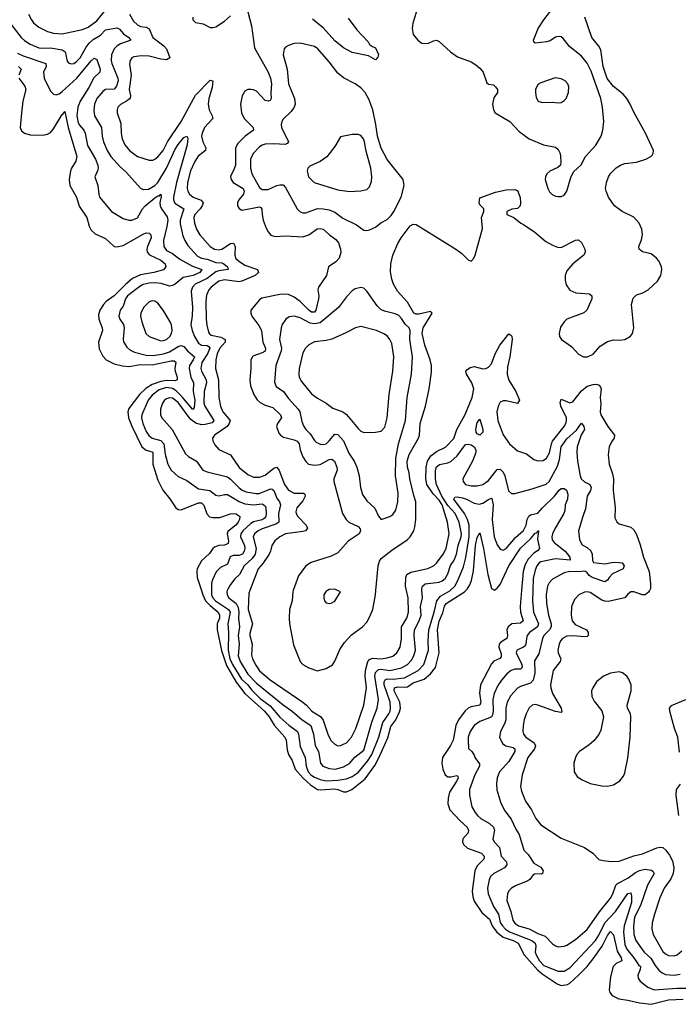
# Model space of a CAD drawing. Header units: inches. Extents: x 1649636 to 1815363, y 506543 to 641975.
# Tile 293 of 656: x 1660878 to 1665418, y 627150 to 633932. Entities that reach past the tile are written whole.
import ezdxf

# ---------------------------------------------------------------- set-up
doc = ezdxf.new("R2010")
doc.units = ezdxf.units.IN
doc.header["$MEASUREMENT"] = 0
doc.layers.add('B6662', color=7, linetype='Continuous')
doc.layers.add('B6663', color=7, linetype='Continuous')

msp = doc.modelspace()

# ---------------------------------------------------------------- linework, layer by layer
at = {"layer": 'B6662', "color": 5}
for points, elevation in [([(1662130.3, 630000), (1662139.7, 629970), (1662159.3, 629930), (1662190, 629896.1), (1662245.6, 629850), (1662255.7, 629830), (1662253.9, 629810), (1662239.9, 629770), (1662237.9, 629730), (1662267.7, 629587.7), (1662304, 629484), (1662369, 629369), (1662429.8, 629289.8), (1662566.3, 629170), (1662596.9, 629130), (1662631.4, 629071.4), (1662705.4, 628990), (1662715.2, 628970), (1662722, 628902), (1662731, 628870), (1662755.4, 628830), (1662777.6, 628770), (1662828.7, 628708.7), (1662881.7, 628661.7), (1662930, 628629.5), (1662950, 628626.2), (1663050, 628633.9), (1663070, 628630.5), (1663110, 628612.6), (1663130, 628613.2), (1663167.1, 628630), (1663258.1, 628701.9), (1663324.7, 628795.3), (1663353.5, 628846.5), (1663414.2, 628985.8), (1663435.7, 629064.3), (1663471.2, 629110), (1663496.7, 629163.3), (1663501.8, 629190), (1663497.7, 629230), (1663458.4, 629310), (1663460.8, 629330), (1663483.4, 629336.6), (1663530, 629333.3), (1663550, 629337), (1663590, 629363.2), (1663665, 629390), (1663710, 629426.3), (1663744.2, 629470), (1663769.9, 629570), (1663758.2, 629730), (1663770, 629787.8), (1663794.3, 629845.7), (1663806.9, 629893.1), (1663816.7, 629910), (1663944, 629990), (1663953.5, 630000)], 520), ([(1662200.3, 630000), (1662200.6, 629970), (1662208.6, 629950), (1662226.5, 629930), (1662316.6, 629870), (1662327.8, 629850), (1662312.1, 629770), (1662316.7, 629710), (1662314.5, 629590), (1662325.9, 629530), (1662344.2, 629490), (1662407.3, 629390), (1662449.7, 629350), (1662476.5, 629316.5), (1662536.4, 629256.4), (1662605.1, 629205.1), (1662670, 629127.6), (1662732.8, 629072.8), (1662792.3, 629030), (1662800.5, 629010), (1662810, 628924.9), (1662846.4, 628850), (1662851.5, 628790), (1662867, 628750), (1662884.4, 628730), (1662910, 628713.2), (1662950, 628697.9), (1662990, 628689.4), (1663070, 628694.4), (1663130, 628703.8), (1663170, 628718.5), (1663210, 628747.1), (1663276.3, 628823.7), (1663305.2, 628870), (1663354.4, 628990), (1663380.6, 629090), (1663422.4, 629150), (1663430.3, 629170), (1663434.2, 629190), (1663431.3, 629230), (1663390.8, 629350), (1663389, 629371), (1663395.9, 629384.1), (1663410, 629391.2), (1663450, 629390.3), (1663530, 629399.3), (1663623.4, 629450), (1663663.4, 629490), (1663694.8, 629590), (1663692.6, 629650), (1663697.5, 629730), (1663735.5, 629850), (1663754.1, 629930), (1663778.6, 629961.4), (1663842.1, 629997.9), (1663844.2, 630000)], 540), ([(1662308.5, 630000), (1662305.5, 629990), (1662306.8, 629970), (1662318.7, 629950), (1662370.8, 629910.8), (1662384.1, 629884.1), (1662388.5, 629850), (1662386.1, 629806.1), (1662393.3, 629750), (1662384.5, 629690), (1662391.3, 629630), (1662383.4, 629550), (1662397.7, 629510), (1662450, 629424.8), (1662510, 629361.1), (1662693.4, 629213.4), (1662756.1, 629170), (1662825.9, 629110), (1662884.2, 629070), (1662903.2, 629010), (1662913.4, 628933.4), (1662936.6, 628890), (1662951.2, 628811.2), (1662966.4, 628790), (1663010, 628773.2), (1663054, 628770), (1663110, 628785.2), (1663150, 628809.5), (1663188.9, 628851.1), (1663250, 628900.2), (1663306, 629094), (1663341.3, 629190), (1663349.9, 629250), (1663326.4, 629410), (1663330, 629436.3), (1663350, 629455.1), (1663370, 629458.1), (1663430, 629449.4), (1663510, 629467.6), (1663550, 629490.1), (1663579.1, 629520.9), (1663594.8, 629550), (1663607, 629590), (1663597.7, 629690), (1663599.7, 629730), (1663630.3, 629790), (1663644.5, 629830), (1663641.1, 629890), (1663654.6, 629950), (1663650.7, 630000)], 560), ([(1662464.9, 630000), (1662458.1, 629981.9), (1662452.7, 629870), (1662482.2, 629770), (1662464.2, 629704.2), (1662463.9, 629690), (1662480.6, 629630), (1662476.7, 629556.7), (1662483.3, 629530), (1662505.7, 629485.7), (1662530, 629446.6), (1662603.8, 629383.8), (1662830.2, 629230), (1662855.5, 629210), (1662892.2, 629170), (1662951.4, 629131.4), (1662970, 629107.2), (1663003.6, 629003.6), (1663025.7, 628965.7), (1663050, 628940.7), (1663070, 628931.1), (1663090, 628931.6), (1663130.7, 628950), (1663164.1, 628990), (1663195.9, 629050), (1663250.3, 629209.7), (1663268.6, 629330), (1663259.8, 629410), (1663261.5, 629450), (1663278.5, 629510), (1663290, 629524.7), (1663310, 629533.6), (1663370, 629530.1), (1663410, 629535.5), (1663450, 629547.7), (1663478.2, 629570), (1663500.2, 629610), (1663510.4, 629669.6), (1663510.4, 629750), (1663546.7, 629810), (1663557.2, 629850), (1663554.6, 629950), (1663544.3, 630000)], 580), ([(1662763.7, 630000), (1662760.2, 629990), (1662755, 629930), (1662738, 629870), (1662734.7, 629810), (1662737.5, 629770), (1662765.4, 629625.4), (1662811.8, 629511.8), (1662830.4, 629490), (1662870, 629467.2), (1662930, 629447.6), (1662990, 629463.6), (1663032.8, 629487.2), (1663050, 629514), (1663085.5, 629594.5), (1663117.3, 629642.7), (1663165, 629695), (1663239.8, 629750), (1663270, 629782), (1663290, 629815.3), (1663311.4, 629870), (1663329.9, 629970), (1663332.8, 630000)], 620), ([(1662999.6, 630000), (1662990, 629994.5), (1662974, 629970), (1662973.4, 629950), (1662978.8, 629930), (1662990, 629916), (1663010, 629910.8), (1663030, 629914.8), (1663050, 629927.3), (1663088, 629990), (1663067.8, 630000)], 640), ([(1664336.5, 630000), (1664326.9, 629890), (1664330.5, 629850), (1664348.6, 629790), (1664330, 629774.5), (1664270, 629769.4), (1664244.9, 629750), (1664234.7, 629730), (1664240.7, 629690), (1664236.1, 629670), (1664195.3, 629644.7), (1664182.2, 629630), (1664180.1, 629610), (1664195.8, 629564.2), (1664196.8, 629543.2), (1664187.9, 629532.1), (1664146.3, 629513.7), (1664130, 629495.8), (1664054.3, 629350), (1664048, 629292), (1664057.1, 629230), (1664050.1, 629210), (1663990, 629198.1), (1663970, 629188.7), (1663949.5, 629170.5), (1663901.9, 629110), (1663885.1, 629070), (1663864.7, 628970), (1663846.8, 628933.2), (1663792.7, 628850), (1663786.9, 628810), (1663793.7, 628770), (1663810.3, 628730), (1663830, 628717.4), (1663850, 628716.6), (1663890, 628725.3), (1663898.4, 628718.4), (1663900.2, 628710), (1663890.7, 628690), (1663840.7, 628610), (1663831.2, 628570), (1663828, 628530), (1663842.3, 628490), (1663913.5, 628413.5), (1663961.7, 628370), (1663972, 628350), (1663969, 628330), (1663932.8, 628290), (1663930.2, 628270), (1663937.8, 628250), (1663965.5, 628225.5), (1664061.5, 628190), (1664080.2, 628170), (1664077.6, 628150), (1664030, 628103.2), (1664015.4, 628070), (1663995.6, 627930), (1664000.2, 627890), (1664010, 627860.6), (1664062.8, 627782.8), (1664116.7, 627736.7), (1664134.9, 627690), (1664167.2, 627647.2), (1664210, 627612.4), (1664278.9, 627590), (1664313.4, 627570), (1664356.2, 627490), (1664447.5, 627387.5), (1664478.8, 627358.8), (1664581.5, 627290), (1664610, 627280.2), (1664653.2, 627286.8), (1664670, 627295), (1664730, 627350.1), (1664788.9, 627410), (1664830, 627462), (1664893.3, 627550), (1664930, 627623.8), (1664950, 627651), (1664970, 627628.5), (1664995.1, 627515.1), (1665024.2, 627470), (1665027.5, 627450), (1664990, 627430.4), (1664968.2, 627410), (1664950, 627339.5), (1664941.9, 627250), (1664946.7, 627230), (1664960.9, 627210), (1665006.5, 627186.5), (1665070, 627179.3), (1665150, 627160), (1665230, 627149.8), (1665350, 627179.8), (1665450, 627185.7)], 520), ([(1664414.9, 630000), (1664413.3, 629930), (1664420.3, 629850), (1664452.8, 629770), (1664446, 629750), (1664392.6, 629710), (1664376.3, 629690), (1664370.1, 629670), (1664367.6, 629630), (1664360.9, 629619.1), (1664350.1, 629609.9), (1664304.1, 629590), (1664298.9, 629570), (1664339.2, 629490), (1664342.3, 629470), (1664330, 629457.3), (1664290, 629457.6), (1664265.5, 629450), (1664234.6, 629425.4), (1664198.3, 629381.7), (1664174, 629346), (1664147.2, 629290), (1664139.9, 629250), (1664141.2, 629170), (1664137, 629143), (1664129.3, 629130.7), (1664117.1, 629122.9), (1664050, 629097.7), (1664010, 629069.8), (1663982, 629030), (1663970.1, 628990), (1663968.9, 628968.9), (1663971.7, 628911.7), (1663994.4, 628890), (1664010, 628866.8), (1664014.7, 628850), (1664046.3, 628806.3), (1664047, 628790), (1664015.4, 628730), (1663979.2, 628630), (1663977.3, 628590), (1663994.5, 628510), (1664016.3, 628470), (1664033.7, 628450), (1664056.9, 628430), (1664115.5, 628395.5), (1664142.8, 628370), (1664150.7, 628350), (1664140.1, 628290), (1664148, 628270), (1664183.9, 628230), (1664197, 628170), (1664233.2, 628130), (1664236.3, 628110), (1664219.1, 628090), (1664146.5, 628050), (1664123.5, 628030), (1664112.8, 628007.2), (1664101.2, 627950), (1664107, 627910), (1664143.1, 627823.1), (1664177.1, 627770), (1664190, 627712.2), (1664204.8, 627690), (1664227.3, 627667.3), (1664255.1, 627650), (1664406.8, 627590), (1664430, 627571.8), (1664435.2, 627550), (1664431.7, 627510), (1664437.3, 627490), (1664461.3, 627450), (1664490, 627418), (1664590, 627377.3), (1664630, 627378.9), (1664670, 627400.4), (1664847, 627590), (1664870, 627625.9), (1664911.8, 627710), (1664984.7, 627790), (1665070, 627912.9), (1665090, 627917.4), (1665095.7, 627895.7), (1665094.1, 627850), (1665044.1, 627690), (1665040.2, 627650), (1665043.5, 627603.5), (1665050, 627561.1), (1665062.3, 627530), (1665111.6, 627470), (1665142.2, 627422.2), (1665155.8, 627410), (1665155.3, 627390), (1665137.8, 627350), (1665141.2, 627330), (1665154.5, 627310), (1665207.7, 627267.7), (1665250, 627249.5), (1665410, 627259.9), (1665510, 627260.1)], 540), ([(1664510.8, 630000), (1664506.7, 629973.3), (1664508.7, 629910), (1664522.7, 629830), (1664541.8, 629770), (1664540.9, 629750), (1664530.3, 629729.7), (1664491.3, 629690), (1664482, 629670), (1664456.5, 629563.5), (1664425.4, 629514.6), (1664428.3, 629430), (1664417, 629383), (1664398.2, 629361.8), (1664330, 629338.7), (1664310, 629326.3), (1664264.1, 629275.9), (1664237.3, 629230), (1664228.1, 629190), (1664229.2, 629110), (1664219, 629081), (1664191.1, 629030), (1664184.7, 628990), (1664205.1, 628945.1), (1664229.6, 628929.6), (1664279, 628919), (1664290.9, 628910), (1664290.1, 628890.1), (1664250, 628821.5), (1664186.1, 628750), (1664170.1, 628710), (1664163.9, 628670), (1664167.7, 628627.7), (1664194.1, 628534.1), (1664221.6, 628481.6), (1664266, 628426), (1664296.9, 628356.9), (1664319.5, 628319.5), (1664351.7, 628211.7), (1664381.6, 628181.6), (1664422, 628122), (1664470, 628094.4), (1664484.9, 628070), (1664480.7, 628050), (1664474.3, 628045.7), (1664430, 628049.3), (1664418, 628042), (1664394, 628010), (1664380, 628000), (1664294.5, 627965.5), (1664267.4, 627950), (1664249.5, 627930.5), (1664240.2, 627910), (1664234.6, 627865.4), (1664262.2, 627790), (1664276.1, 627730), (1664290, 627709.5), (1664316.5, 627690), (1664390, 627669.6), (1664450, 627637.8), (1664499.9, 627619.9), (1664550, 627566.5), (1664570, 627552.4), (1664590, 627546.5), (1664630, 627549.3), (1664650, 627557.2), (1664710, 627597.1), (1664790, 627665.2), (1664874.2, 627785.8), (1664950, 627881.2), (1664966.5, 627910), (1664987.5, 627970), (1664998.3, 627981.7), (1665070, 628017.8), (1665122, 628058), (1665150, 628072.5), (1665190, 628079.6), (1665232.7, 628072.7), (1665244.2, 628064.2), (1665250.2, 628050), (1665206, 627970), (1665156.9, 627830), (1665115.4, 627750), (1665107.8, 627687.8), (1665110.1, 627630), (1665125.7, 627590), (1665151.3, 627550), (1665183.3, 627510), (1665227.2, 627467.2), (1665257.3, 627417.3), (1665284, 627384), (1665306.3, 627366.3), (1665330, 627356.2), (1665390, 627350.1), (1665430, 627357.1)], 560), ([(1665218.4, 630000), (1665212.2, 629987.8), (1665190, 629970.8), (1665170, 629969.8), (1665110, 629991.5), (1665090.2, 629989.8), (1665070, 629974.3), (1665050, 629949.8), (1664934.8, 629925.2), (1664910, 629926.4), (1664890, 629933.1), (1664810, 629986), (1664790, 629991.6), (1664770, 629988.7), (1664732, 629970), (1664702.3, 629937.7), (1664682, 629890), (1664679.4, 629830), (1664685.9, 629790), (1664706.7, 629766.7), (1664784.5, 629730), (1664795.7, 629710), (1664796, 629690), (1664790, 629682.8), (1664770, 629679.9), (1664690, 629687.1), (1664650, 629685.4), (1664618.6, 629670), (1664606.2, 629653.8), (1664596.5, 629630), (1664587.9, 629590), (1664589.6, 629570), (1664608.4, 629530), (1664603.6, 629510), (1664554.1, 629450), (1664537.1, 629350), (1664538.3, 629330), (1664550.1, 629290), (1664609, 629190), (1664614.6, 629165.4), (1664610, 629159.8), (1664570, 629165.8), (1664450, 629210.8), (1664430, 629213.9), (1664410, 629209.3), (1664390, 629191.8), (1664369.1, 629150.9), (1664354.5, 629110), (1664347.2, 629070), (1664345.9, 629030), (1664350.8, 629010.8), (1664367.3, 628990), (1664423.9, 628950), (1664433.5, 628930), (1664426, 628910), (1664380.8, 628850), (1664340.6, 628730), (1664329.3, 628649.3), (1664336.8, 628616.8), (1664363.6, 628550), (1664404.5, 628490), (1664435.2, 628430), (1664470, 628384.9), (1664610, 628293.7), (1664770, 628230.4), (1664828, 628190), (1664870, 628148), (1664899.2, 628139.2), (1664953.6, 628133.6), (1665010, 628136.6), (1665110, 628172.1), (1665170, 628186.9), (1665270, 628227.3), (1665290, 628231.6), (1665310, 628228.9), (1665332.4, 628212.4), (1665357.5, 628177.5), (1665376.9, 628136.9), (1665385.7, 628090), (1665383, 628050), (1665365.4, 628014.6), (1665320.9, 627950), (1665290, 627884.2), (1665252.3, 627770), (1665237.8, 627710), (1665235.2, 627670), (1665245, 627630), (1665310, 627514.3), (1665330, 627496.5), (1665350, 627486.4), (1665390, 627483.6), (1665410, 627490.4), (1665441.6, 627518.4)], 580), ([(1665426.3, 628886.3), (1665413.3, 628990), (1665390.5, 629050), (1665359, 629170), (1665357.5, 629190), (1665371, 629209), (1665469.9, 629250.1)], 580), ([(1665421.2, 628450), (1665402.7, 628590), (1665406.1, 628630), (1665432.8, 628667.2)], 580)]:
    msp.add_lwpolyline(points, dxfattribs=dict(at, elevation=elevation))
at = {"layer": 'B6662', "color": 5, "elevation": 620}
msp.add_lwpolyline([(1665010, 629440.9), (1664950, 629430.6), (1664902.3, 629410), (1664853, 629370), (1664827.3, 629330), (1664820.2, 629310), (1664821.2, 629270), (1664837.7, 629237.7), (1664890.1, 629170.1), (1664902.7, 629130), (1664882.7, 629037.3), (1664870.8, 629009.2), (1664834.7, 628965.3), (1664803.4, 628936.6), (1664737, 628890), (1664718.9, 628870), (1664707.8, 628850), (1664698.3, 628810), (1664700.3, 628750), (1664719.9, 628719.9), (1664750, 628698), (1664810, 628670.3), (1664890, 628655.3), (1664930, 628652.8), (1664970, 628662), (1665014.3, 628690), (1665038.8, 628721.2), (1665050, 628744), (1665070, 628844.7), (1665086.8, 628990), (1665089.8, 629130), (1665087.4, 629150), (1665066.6, 629190), (1665064.5, 629210), (1665092.3, 629310), (1665091.9, 629350), (1665076.3, 629390), (1665061.6, 629410), (1665033.8, 629433.8)], close=True, dxfattribs=at)
at = {"layer": 'B6663', "color": 5}
for points, elevation in [([(1660939.2, 633970), (1660958.8, 633930), (1660973.4, 633910), (1661010, 633879.3), (1661070, 633849.5), (1661110, 633839.2), (1661170, 633833.8), (1661310, 633864.6), (1661350, 633879.2), (1661410, 633923.1), (1661470, 633996.3)], 580), ([(1662439.7, 634030), (1662476.2, 633890), (1662497.3, 633737.3), (1662590.4, 633570.4), (1662607, 633530), (1662613.5, 633490), (1662609, 633429), (1662612.3, 633390), (1662603.8, 633376.2), (1662592.7, 633370), (1662570, 633375), (1662510, 633438.4), (1662490, 633448.2), (1662470, 633451.3), (1662450, 633449.8), (1662430, 633438.5), (1662412.2, 633407.8), (1662400.5, 633350), (1662407.2, 633290), (1662425.5, 633250), (1662486, 633190), (1662488.6, 633170), (1662430.9, 633130), (1662380.7, 633079.3), (1662366.4, 633050), (1662364.7, 632930), (1662356.7, 632903.3), (1662331.7, 632851.7), (1662334.4, 632830), (1662348.1, 632810), (1662417.6, 632770), (1662425.1, 632750), (1662419.8, 632730), (1662388.6, 632690), (1662379.2, 632670), (1662379.6, 632650), (1662390.2, 632630.2), (1662410, 632620.3), (1662530, 632642.8), (1662539.2, 632639.2), (1662546.6, 632626.6), (1662548.4, 632590), (1662556.9, 632550), (1662576.1, 632496.1), (1662590.2, 632470), (1662610, 632448.2), (1662622.1, 632442.1), (1662638.3, 632438.3), (1662710, 632442.8), (1662830, 632436.2), (1662870, 632449.2), (1662928.8, 632491.2), (1662950, 632494.6), (1662970, 632488.6), (1663012.3, 632450), (1663057.6, 632417.6), (1663074.5, 632394.5), (1663090.1, 632350), (1663091.7, 632328.3), (1663079.4, 632290), (1663055.9, 632264.1), (1663006.7, 632230), (1662992, 632170), (1662937.1, 632090), (1662933.9, 632070), (1662938.9, 632030), (1662936.3, 632010), (1662918.2, 631930), (1662910, 631916.8), (1662890, 631918), (1662870, 631931.4), (1662810, 631990.4), (1662770, 632019.9), (1662730, 632038.5), (1662710, 632042.2), (1662670, 632039.9), (1662547.5, 632012.5), (1662530, 632001.6), (1662470.2, 631930), (1662470.2, 631910), (1662479, 631890), (1662526.3, 631826.3), (1662545.6, 631790), (1662554.5, 631710), (1662573.2, 631670), (1662570, 631649.1), (1662550, 631636), (1662485.9, 631614.1), (1662471.4, 631590), (1662472, 631530), (1662463, 631450), (1662468.7, 631410), (1662491.8, 631350), (1662514.3, 631314.3), (1662534.9, 631294.9), (1662570, 631276.8), (1662621.5, 631261.5), (1662675.5, 631210), (1662682.2, 631190), (1662654.4, 631150), (1662646.9, 631130), (1662664.8, 631084.8), (1662674.6, 631070), (1662696.1, 631056.1), (1662770, 631038.9), (1662790, 631027.6), (1662803.1, 631010), (1662810.1, 630970), (1662830, 630919.6), (1662850, 630888.1), (1662869.1, 630870), (1662910, 630862.5), (1662948.9, 630868.9), (1663010, 630903.4), (1663030, 630904.1), (1663048.4, 630890), (1663064.5, 630850), (1663066.3, 630830), (1663042.1, 630770), (1663043.3, 630750), (1663103.5, 630530), (1663127.1, 630490), (1663147.6, 630470), (1663210, 630440.4), (1663225.5, 630425.5), (1663228, 630410), (1663217.1, 630390), (1663141.1, 630338.9), (1663070, 630259.4), (1663024.3, 630235.7), (1662887.5, 630192.5), (1662850.3, 630170), (1662799.2, 630100.8), (1662763.7, 630000)], 620), ([(1663621.4, 634018.6), (1663588.2, 633908.2), (1663583.8, 633870), (1663590.7, 633830), (1663621, 633790), (1663650, 633770.8), (1663690, 633766.8), (1663730, 633786), (1663750.7, 633790.7), (1663770, 633781), (1663847.7, 633710), (1663895.1, 633675.1), (1663990, 633641.3), (1664021.8, 633621.8), (1664050, 633598), (1664072.7, 633570), (1664097.3, 633497.3), (1664110, 633486.8), (1664142.8, 633482.8), (1664158, 633470), (1664171, 633450), (1664170.7, 633430), (1664145.5, 633394.5), (1664136.4, 633350), (1664143, 633310), (1664156.3, 633290), (1664256.5, 633230), (1664321.2, 633161.2), (1664390, 633111.3), (1664487.7, 633070), (1664570, 633052.8), (1664590, 633037.1), (1664602.6, 633010), (1664605.7, 632990), (1664608.3, 632951.7), (1664604.9, 632930), (1664587.2, 632912.8), (1664532.1, 632887.9), (1664510.7, 632870), (1664501.6, 632850), (1664500.4, 632830), (1664518, 632770), (1664530, 632746.8), (1664547.1, 632727.1), (1664570, 632716.3), (1664590, 632713.4), (1664610, 632714), (1664630, 632724), (1664649.6, 632750.4), (1664675.9, 632844.1), (1664696.2, 632883.8), (1664747.6, 632932.4), (1664778.4, 632990), (1664850, 633068.5), (1664885.1, 633130), (1664898, 633170), (1664904.5, 633230), (1664895.7, 633330), (1664882.7, 633390), (1664817.2, 633577.2), (1664790, 633632.1), (1664750, 633681.4), (1664667.3, 633747.3), (1664623, 633803), (1664610, 633812.8), (1664590, 633816.9), (1664570, 633811.1), (1664533.2, 633786.8), (1664510, 633778.5), (1664429.8, 633769.8), (1664420.7, 633780.7), (1664418.9, 633790), (1664451.9, 633870), (1664489.8, 633930), (1664536.2, 633990)], 640), ([(1660794.5, 633930), (1660888.8, 633810), (1660910, 633789.5), (1660950, 633762.7), (1661010, 633738.7), (1661030, 633734.7), (1661090, 633739), (1661170, 633724.4), (1661191.5, 633710), (1661205.8, 633645.8), (1661214.8, 633634.8), (1661230, 633627.1), (1661250, 633631.1), (1661270, 633643.5), (1661294.5, 633670), (1661336.4, 633743.6), (1661357.1, 633770), (1661384.9, 633795.1), (1661433.9, 633826.1), (1661470, 633861.6), (1661550, 633876.1), (1661565.5, 633865.5), (1661593.3, 633833.3), (1661631.1, 633810), (1661643.1, 633790), (1661573.7, 633766.3), (1661550, 633752.1), (1661529.6, 633730), (1661511.2, 633690), (1661508.6, 633651.4), (1661513.1, 633630), (1661554.8, 633530), (1661555.7, 633510), (1661546.1, 633473.9), (1661530, 633453.6), (1661470.1, 633449.9), (1661450, 633436.5), (1661410.2, 633390), (1661393.7, 633350), (1661389.4, 633309.4), (1661392.7, 633270), (1661441.5, 633190), (1661446.4, 633130), (1661455.3, 633090), (1661480.1, 633030), (1661505.3, 632990), (1661570, 632918.2), (1661610, 632884), (1661710, 632771.4), (1661730, 632762.3), (1661765.5, 632765.5), (1661810, 632789.6), (1661830, 632810.1), (1661888.7, 632910), (1661950, 633040.2), (1661970, 633071.9), (1662010, 633120.2), (1662030, 633130.3), (1662036.2, 633116.2), (1662032.5, 633070), (1661959.3, 632810), (1661937.6, 632710), (1661938, 632690), (1661948, 632668), (1662010.1, 632630), (1661984.4, 632550), (1661984.8, 632524.8), (1662002.4, 632442.4), (1662015.7, 632410), (1662037.5, 632377.5), (1662103.8, 632303.8), (1662130.1, 632290.1), (1662170, 632281.7), (1662230, 632260.1), (1662270, 632256.4), (1662286, 632250), (1662310.8, 632230), (1662314.7, 632210), (1662250, 632202.3), (1662230, 632194.6), (1662170, 632149), (1662088, 632110), (1662067.8, 632090), (1662058.7, 632061.3), (1662069.1, 631950), (1662067.5, 631892.5), (1662058.1, 631830), (1662065.5, 631790), (1662082.2, 631750), (1662110, 631703.7), (1662130.5, 631690.5), (1662170, 631687.5), (1662181.7, 631681.7), (1662189.5, 631670), (1662172, 631630), (1662133.8, 631570), (1662127.2, 631530), (1662131.4, 631510), (1662163.6, 631450), (1662165.8, 631430), (1662148.5, 631370), (1662146, 631290), (1662153, 631270), (1662216.4, 631170), (1662205.1, 631154.9), (1662156.7, 631143.3), (1662130, 631141.4), (1662093, 631153), (1662058.5, 631178.5), (1662039.8, 631199.8), (1661970, 631295.6), (1661930, 631324.5), (1661910, 631327.4), (1661890, 631320.9), (1661875.6, 631310), (1661862.1, 631290), (1661847.8, 631250), (1661847.3, 631210), (1661857.1, 631190), (1661928.9, 631108.9), (1662021.8, 630941.8), (1662042.2, 630922.2), (1662095.5, 630890), (1662140.8, 630830), (1662170, 630816.6), (1662310, 630781.9), (1662330, 630767.2), (1662390, 630706.4), (1662411.2, 630691.2), (1662439.7, 630679.7), (1662507.3, 630667.3), (1662528.2, 630668.2), (1662590, 630693.7), (1662610, 630700.1), (1662617.2, 630697.2), (1662630, 630688.2), (1662650, 630634.9), (1662668.1, 630610), (1662674.8, 630590), (1662661.7, 630530), (1662665.1, 630470), (1662643.4, 630456.6), (1662550, 630425.8), (1662520.9, 630410), (1662496.6, 630390), (1662486.7, 630370), (1662508.4, 630290), (1662501.2, 630250), (1662479.6, 630220.4), (1662424.5, 630170), (1662393.2, 630110), (1662360, 630080), (1662330, 630041.5), (1662311.6, 630010), (1662308.5, 630000)], 560), ([(1661635.3, 633970), (1661662.6, 633922.6), (1661690, 633897.4), (1661710, 633885.9), (1661750, 633879.3), (1661769.2, 633869.2), (1661796.2, 633810), (1661871.8, 633751.8), (1661889.5, 633730), (1661913.5, 633670), (1661890, 633654.9), (1661850, 633659.9), (1661770, 633679.9), (1661716.6, 633683.4), (1661664.7, 633675.3), (1661651.8, 633668.2), (1661639.7, 633650), (1661634.8, 633625.2), (1661646.1, 633550), (1661633.4, 633450), (1661640.7, 633410), (1661638.4, 633390), (1661614.4, 633370), (1661571.7, 633348.3), (1661554.2, 633330), (1661548.5, 633310), (1661549.4, 633290), (1661575.8, 633215.8), (1661576.1, 633150), (1661583.5, 633110), (1661603.5, 633070), (1661635, 633030), (1661690, 632988.6), (1661770, 632965.2), (1661795.1, 632964.9), (1661810, 632970.2), (1661830, 632986.5), (1661865.8, 633030), (1661896.6, 633090), (1661991.5, 633230), (1662090, 633412.6), (1662190, 633515.6), (1662210, 633510.8), (1662205.5, 633465.5), (1662182, 633390), (1662176.6, 633350), (1662183.3, 633310), (1662203.7, 633270), (1662208.4, 633250), (1662151.5, 633190), (1662134.4, 633150), (1662130.7, 633130), (1662139.8, 633090), (1662160.4, 633050), (1662157.4, 633030), (1662109.1, 632990.9), (1662084.4, 632955.6), (1662055.5, 632890), (1662033.6, 632810), (1662031.2, 632770), (1662035.8, 632750), (1662047.1, 632730), (1662072.6, 632710), (1662127.8, 632687.8), (1662142.6, 632670), (1662136.3, 632650), (1662122.1, 632630), (1662085.8, 632590), (1662078.5, 632570), (1662081.8, 632530), (1662097, 632490), (1662119, 632450), (1662190, 632369.4), (1662221.1, 632350), (1662250, 632346.5), (1662270, 632351.5), (1662330, 632389.1), (1662351.5, 632391.5), (1662363, 632370), (1662360.3, 632310), (1662367.9, 632287.9), (1662386, 632270), (1662430, 632240.8), (1662516.3, 632210), (1662523, 632190), (1662501.6, 632170), (1662408.2, 632130), (1662390, 632126.8), (1662290, 632140.6), (1662250, 632131.1), (1662198.6, 632090), (1662181.7, 632070), (1662166, 632034), (1662161.8, 631990), (1662163.3, 631870), (1662167.7, 631827.7), (1662179.6, 631779.6), (1662186.8, 631766.8), (1662198.2, 631758.2), (1662265.3, 631745.3), (1662293.2, 631730), (1662294.2, 631710), (1662256.9, 631670), (1662238, 631630), (1662230.5, 631590), (1662227.2, 631530), (1662248.2, 631450), (1662251.3, 631330), (1662262, 631270), (1662278.3, 631230), (1662327.5, 631170), (1662322.4, 631150), (1662307.6, 631130), (1662219.6, 631070), (1662207.4, 631050), (1662208.9, 631030), (1662223.4, 631003.4), (1662251, 630971), (1662330, 630935.2), (1662390, 630847.7), (1662450, 630798), (1662490, 630780.5), (1662530, 630779.8), (1662570, 630795.3), (1662630, 630841.8), (1662650, 630848.6), (1662667.2, 630827.2), (1662702, 630730), (1662730.1, 630690.1), (1662770, 630670.5), (1662834.4, 630670), (1662842.9, 630662.9), (1662846.6, 630650), (1662830, 630617.5), (1662788, 630570), (1662782, 630542), (1662782.9, 630530), (1662795.2, 630510), (1662851.3, 630450), (1662860.6, 630430), (1662857.3, 630422.7), (1662848.3, 630411.7), (1662830, 630405.4), (1662710.5, 630389.5), (1662670.1, 630369.9), (1662637.2, 630342.8), (1662616.3, 630310), (1662606.6, 630270), (1662596.8, 630250), (1662553.2, 630186.8), (1662521.4, 630150), (1662464.9, 630000)], 580), ([(1662070.4, 633950), (1662070.4, 633930), (1662090, 633912.2), (1662143.2, 633903.2), (1662190, 633878.7), (1662210, 633877), (1662230, 633883.1), (1662290, 633922.2), (1662330, 633957.2)], 620), ([(1663141.9, 633941.9), (1663201.4, 633861.4), (1663279.1, 633779.1), (1663290, 633761), (1663310, 633746), (1663330, 633738.8), (1663350, 633692), (1663346.8, 633673.2), (1663330, 633655.3), (1663282, 633682), (1663170, 633705.6), (1663110, 633736.8), (1663050, 633786), (1662972.2, 633872.2), (1662896.2, 633936.2)], 620), ([(1663332.8, 630000), (1663349.4, 630170.6), (1663357.7, 630202.3), (1663370, 630220.3), (1663442.9, 630277.1), (1663548.4, 630350), (1663569.8, 630370), (1663594.6, 630410), (1663602.4, 630437.6), (1663609, 630490), (1663609.3, 630610), (1663594.2, 630654.2), (1663566.7, 630770), (1663561.8, 630810), (1663550.3, 630850.3), (1663548.5, 630890), (1663562.5, 630937.5), (1663627.3, 631050), (1663633.8, 631070), (1663638.7, 631150), (1663676, 631270), (1663699.8, 631390), (1663716.7, 631503.3), (1663715.6, 631550), (1663707.8, 631590), (1663670.7, 631690), (1663651.1, 631770), (1663659.6, 631810), (1663719.8, 631910), (1663710, 631920.9), (1663630, 631902.6), (1663610, 631903.1), (1663595.5, 631910), (1663550, 631987), (1663481.8, 632061.8), (1663454.6, 632110), (1663443.4, 632143.4), (1663434.6, 632194.6), (1663436.3, 632250), (1663450.6, 632310), (1663484.1, 632390), (1663506.6, 632430), (1663570, 632511.7), (1663590, 632524.4), (1663610, 632521.6), (1663876.8, 632356.7), (1663923.5, 632323.5), (1663970, 632278.3), (1663990, 632268.5), (1664008.2, 632290), (1664016.8, 632310), (1664067.1, 632492.9), (1664061.8, 632570), (1664077, 632610), (1664076, 632630), (1664050, 632657.2), (1664046, 632670), (1664050, 632704.7), (1664156.5, 632743.5), (1664230, 632758.8), (1664290, 632762.8), (1664310, 632754.8), (1664327.7, 632707.7), (1664330.2, 632670), (1664326.7, 632650), (1664310, 632632.2), (1664270, 632627.6), (1664236, 632610), (1664234.8, 632590), (1664284, 632570), (1664331.3, 632530), (1664350, 632522), (1664427.5, 632467.5), (1664504.8, 632404.8), (1664550, 632378.4), (1664584.9, 632364.9), (1664610, 632362.6), (1664710, 632413.6), (1664730, 632416), (1664750, 632397.6), (1664772.8, 632350), (1664776.3, 632330), (1664766.7, 632310), (1664689.7, 632250.3), (1664650, 632201), (1664638, 632170), (1664637.4, 632137.4), (1664644.8, 632104.8), (1664670, 632068.1), (1664710.7, 632050.7), (1664804.6, 632044.6), (1664822.4, 632030), (1664820.9, 632010), (1664787.2, 631930), (1664766.4, 631913.6), (1664650, 631869), (1664630.1, 631849.9), (1664606.4, 631813.6), (1664595.2, 631770), (1664598.8, 631750), (1664612.2, 631730), (1664681.7, 631681.7), (1664730, 631627.5), (1664763.7, 631610), (1664791.4, 631608.6), (1664830, 631629), (1664878, 631682), (1664930, 631715.7), (1664970, 631727.7), (1665010, 631724.7), (1665050, 631729.3), (1665088.8, 631751.2), (1665101.3, 631770), (1665111.1, 631810), (1665095.6, 631970), (1665107.5, 632012.5), (1665130, 632035.5), (1665174, 632050), (1665210, 632070.5), (1665275.1, 632130), (1665297, 632170), (1665304.5, 632210), (1665302, 632230), (1665282.9, 632270), (1665267.3, 632290), (1665230, 632318.7), (1665170, 632332.3), (1665146.6, 632350), (1665146, 632370), (1665164, 632416), (1665169.7, 632450), (1665166.6, 632490), (1665148, 632530), (1665110.7, 632570.7), (1665030, 632610.7), (1664977.6, 632650), (1664936.4, 632710), (1664919.8, 632750), (1664916.5, 632770), (1664922, 632810), (1664936.8, 632850), (1664950, 632872), (1664989, 632911), (1665019.5, 632930), (1665050, 632942.2), (1665130, 632951.5), (1665194, 632970), (1665229, 632990), (1665238.9, 633001.1), (1665245.2, 633010), (1665246.6, 633030), (1665191.2, 633150), (1665110, 633294.5), (1665086, 633350), (1665062.2, 633390), (1665038.5, 633418.5), (1664970, 633471.3), (1664927, 633527), (1664899.9, 633610), (1664884.6, 633724.6), (1664869.9, 633749.9), (1664821.4, 633810), (1664774, 633950)], 620), ([(1660862.2, 633702.2), (1660902.7, 633682.7), (1661059, 633630), (1661060.5, 633610), (1661042.6, 633570), (1661045.5, 633530), (1661090, 633440.4), (1661110, 633418.9), (1661130, 633414), (1661150, 633420.7), (1661170, 633436.6), (1661271.3, 633528.7), (1661370, 633649.2), (1661390, 633667.8), (1661410, 633658), (1661432.2, 633590), (1661429.2, 633570), (1661389.7, 633530.3), (1661354.8, 633465.2), (1661294.7, 633370), (1661279.1, 633330), (1661270.5, 633270), (1661281.2, 633221.2), (1661290, 633204.2), (1661319.7, 633170), (1661328.6, 633150), (1661346, 633066), (1661399.5, 632970), (1661416.4, 632930), (1661419, 632910), (1661415.2, 632890), (1661396.5, 632850), (1661416.5, 632790), (1661422.2, 632730), (1661428.6, 632710), (1661510.2, 632610.2), (1661590, 632562), (1661630, 632550.2), (1661650, 632550.2), (1661690, 632566.5), (1661723.6, 632630), (1661741.6, 632650), (1661810, 632704.2), (1661830, 632717.9), (1661841.2, 632718.8), (1661850.1, 632730.1), (1661852.8, 632712.8), (1661844.2, 632670), (1661846.9, 632650), (1661855, 632630), (1661894.7, 632574.7), (1661898.5, 632550), (1661892.8, 632507.2), (1661869, 632410), (1661870.2, 632370), (1661890, 632342.3), (1661930, 632320.5), (1661982.4, 632282.4), (1662070, 632233.7), (1662133.8, 632210), (1662119.2, 632190), (1662074.2, 632170), (1662003.6, 632156.4), (1661950, 632110.7), (1661930, 632099.8), (1661910, 632096.8), (1661853.5, 632113.5), (1661810, 632118.7), (1661770, 632117.1), (1661730, 632107.8), (1661705.5, 632094.5), (1661620.5, 632030), (1661608, 632010), (1661590, 631958.7), (1661571.3, 631930), (1661561.3, 631890), (1661568, 631870), (1661593.2, 631833.2), (1661598.7, 631810), (1661591.7, 631731.7), (1661593.9, 631713.9), (1661615.4, 631675.4), (1661637.4, 631657.4), (1661670, 631642.8), (1661750, 631619.9), (1661797.6, 631617.6), (1661870, 631630.4), (1661910, 631644.3), (1661970, 631681.2), (1661990, 631687.5), (1662010, 631680.5), (1662033.6, 631650), (1662081.9, 631610), (1662074.5, 631590), (1662048.6, 631550), (1662045.7, 631530), (1662058, 631470), (1662076.6, 631430), (1662073.7, 631370), (1662084.1, 631310), (1662079.5, 631260.5), (1662074.4, 631250), (1662070, 631248.4), (1661996.5, 631336.5), (1661955.3, 631375.3), (1661930, 631391.7), (1661890, 631397.8), (1661838.3, 631381.7), (1661790, 631346.6), (1661763.3, 631310), (1661719.8, 631210), (1661718.5, 631190), (1661726.8, 631150), (1661750, 631094.4), (1661767, 631067), (1661790, 631050.1), (1661850, 631033.9), (1661870.8, 631010.8), (1661880, 630940), (1661898.2, 630870), (1661921.8, 630830), (1661970, 630785.8), (1662030, 630757.5), (1662110, 630700.2), (1662188.1, 630688.1), (1662230, 630657.8), (1662250, 630652), (1662290, 630661.9), (1662310, 630660.4), (1662390, 630612), (1662430, 630596.7), (1662490, 630589.7), (1662550, 630597.7), (1662570, 630582.8), (1662575, 630570), (1662577.1, 630530), (1662574, 630510), (1662564, 630496), (1662550, 630487.2), (1662490, 630472.9), (1662470, 630461.8), (1662415.9, 630410), (1662402.2, 630390), (1662400.3, 630370), (1662428, 630310), (1662429.6, 630290.4), (1662425.7, 630270), (1662412.7, 630250), (1662390, 630241.4), (1662350, 630240.4), (1662327.4, 630232.6), (1662310, 630182.2), (1662260.8, 630159.2), (1662231.9, 630128.1), (1662206.2, 630073.8), (1662199.8, 630050), (1662200.3, 630000)], 540), ([(1660868.4, 633608.4), (1660888, 633590), (1660872.5, 633550)], 520), ([(1660872.8, 633530), (1660913.9, 633473.9), (1660919, 633450), (1660898.4, 633370), (1660889.4, 633290), (1660881.8, 633190), (1660890, 633167), (1660910, 633149.2), (1660950, 633139.7), (1661036.2, 633136.2), (1661070, 633142.7), (1661090, 633155.8), (1661110, 633179.3), (1661170, 633279), (1661177.7, 633282.3), (1661190, 633299.1), (1661212.1, 633190), (1661270.9, 632990), (1661263.8, 632956.2), (1661235, 632910), (1661228.3, 632890), (1661219.8, 632830), (1661223.5, 632790), (1661268.3, 632710), (1661287.6, 632647.6), (1661341.2, 632570), (1661356.5, 632510), (1661370, 632482), (1661396.9, 632456.9), (1661470, 632423.6), (1661530, 632370.2), (1661547.2, 632367.2), (1661590, 632375.6), (1661730, 632455.4), (1661750, 632462.8), (1661770, 632460.7), (1661782, 632450), (1661785, 632430), (1661759.2, 632370), (1661753.7, 632350), (1661755.9, 632330), (1661773.2, 632313.2), (1661850, 632274.4), (1661880.3, 632250), (1661885.2, 632230), (1661870, 632208.3), (1661802, 632190), (1661710, 632173.5), (1661656.4, 632150), (1661608.9, 632111.1), (1661530, 632030.7), (1661474.7, 631990), (1661454.7, 631970), (1661429.5, 631930), (1661421.6, 631898.4), (1661423.3, 631870), (1661446.5, 631810), (1661449.6, 631790), (1661422.1, 631710), (1661425.2, 631665.2), (1661450, 631614), (1661474.4, 631590), (1661530, 631561.3), (1661586.4, 631546.4), (1661630, 631542.8), (1661710, 631555.8), (1661790, 631554.8), (1661922.5, 631582.5), (1661941.4, 631581.4), (1661953.9, 631573.9), (1661946.1, 631530), (1661948.6, 631510), (1661963.6, 631470), (1661963.6, 631450), (1661950, 631443.7), (1661890, 631445.6), (1661850, 631440.3), (1661790, 631418.7), (1661747.6, 631392.4), (1661703.6, 631350), (1661630, 631254.2), (1661623.3, 631230), (1661628.7, 631190), (1661650, 631132.7), (1661720.4, 630990), (1661750, 630966.5), (1661790, 630955.9), (1661795, 630950), (1661794.5, 630870), (1661830, 630759), (1661864.5, 630690), (1661912.5, 630632.5), (1661954.7, 630570), (1661970, 630558.5), (1661990, 630555.3), (1662110, 630603), (1662130, 630602.8), (1662147.5, 630587.5), (1662167.4, 630527.4), (1662187.2, 630507.2), (1662210, 630502.2), (1662256.2, 630503.8), (1662330, 630528.3), (1662350, 630530.7), (1662370, 630527.5), (1662394.4, 630510), (1662394, 630490), (1662384.1, 630470), (1662368.1, 630450), (1662313.4, 630406.6), (1662308.1, 630390), (1662318.2, 630341.8), (1662315.7, 630324.3), (1662290, 630312), (1662250, 630309), (1662221.3, 630298.7), (1662210.2, 630290), (1662186, 630254), (1662130, 630204.5), (1662102.2, 630150), (1662098.7, 630130), (1662102.1, 630090), (1662130.3, 630000)], 520), ([(1663544.3, 630000), (1663538.2, 630030), (1663540.1, 630090), (1663546.7, 630110), (1663573.3, 630126.7), (1663690, 630151.8), (1663730, 630169.4), (1663750, 630188.4), (1663797.3, 630250), (1663817.2, 630290), (1663838.1, 630390), (1663827.7, 630470), (1663789.8, 630590), (1663770, 630621.6), (1663726.8, 630666.8), (1663684, 630730), (1663676.8, 630770), (1663680.4, 630850), (1663689.6, 630890.4), (1663712.6, 630927.4), (1663750, 630957.9), (1663813.8, 630986.2), (1663870, 631047.7), (1663891.9, 631110), (1663948.6, 631211.4), (1663995.5, 631330), (1664007.3, 631390), (1663994.6, 631430), (1663957.4, 631490), (1663953.3, 631510), (1663959.7, 631520.3), (1663983, 631537), (1664010, 631542.3), (1664070, 631527.9), (1664090, 631528.7), (1664110, 631537.5), (1664130, 631562.3), (1664154.7, 631630), (1664188.4, 631690), (1664250, 631768.2), (1664262, 631762), (1664270, 631751), (1664272.3, 631730), (1664256.1, 631610), (1664240, 631540), (1664238.7, 631490), (1664248.9, 631448.9), (1664296.8, 631370), (1664322, 631310), (1664310, 631287.4), (1664230, 631306.8), (1664210, 631306.4), (1664190, 631296.4), (1664175.2, 631270), (1664167.4, 631230), (1664173.2, 631170), (1664210, 631072.4), (1664252.9, 631010), (1664310, 630961.5), (1664370, 630940.3), (1664422.5, 630902.5), (1664450, 630892.6), (1664485.5, 630894.5), (1664510, 630912.6), (1664530.8, 630949.2), (1664543, 631010), (1664551.1, 631028.9), (1664631.5, 631130), (1664642.7, 631150), (1664647.7, 631170), (1664646, 631190), (1664607, 631270), (1664604.3, 631295.7), (1664610, 631318.7), (1664670, 631293), (1664690, 631300.4), (1664750, 631375.5), (1664790, 631407.5), (1664830, 631419.4), (1664850, 631420.2), (1664873.5, 631413.5), (1664884.7, 631390), (1664878.6, 631330), (1664883.2, 631283.2), (1664878.2, 631230), (1664882.7, 631210), (1664931.3, 631130), (1664978.4, 631070), (1664975.8, 631050), (1664956.9, 631023.1), (1664941.5, 630990), (1664934.7, 630934.7), (1664940.2, 630870), (1664964.7, 630804.7), (1664971.4, 630770), (1664969.4, 630690), (1664981.8, 630570), (1664980.3, 630500.3), (1664993.7, 630473.7), (1665010, 630459.1), (1665090, 630436.3), (1665110, 630418), (1665130, 630384.9), (1665155.3, 630315.3), (1665178.2, 630230), (1665217.1, 630130), (1665226.9, 630046.9), (1665225.6, 630014.4), (1665218.4, 630000)], 580), ([(1663650.7, 630000), (1663649.9, 630010), (1663653.3, 630030), (1663673.8, 630046.2), (1663770, 630057.2), (1663790, 630066.4), (1663810, 630083.2), (1663830, 630115.3), (1663847.3, 630172.7), (1663872.1, 630210), (1663889.2, 630250), (1663901.2, 630310), (1663921.2, 630370), (1663922, 630390), (1663905.9, 630470), (1663878.4, 630530), (1663830, 630586.6), (1663788, 630650), (1663751.2, 630730), (1663743.1, 630770), (1663743.9, 630830), (1663750, 630852), (1663771.9, 630868.1), (1663830, 630880.1), (1663850.6, 630889.4), (1663892.3, 630927.7), (1663950, 631004.6), (1663970, 631008.5), (1663990, 631004.3), (1664010.7, 630990), (1664021.3, 630970), (1664021.8, 630950), (1663999.4, 630890), (1663932, 630770), (1663934.4, 630750), (1663950, 630730.3), (1663990, 630720.6), (1664030, 630721), (1664070, 630729.3), (1664110, 630757.3), (1664170, 630833.4), (1664190, 630836.5), (1664210, 630814), (1664221, 630790), (1664247.3, 630687.3), (1664267.9, 630667.9), (1664290, 630668.7), (1664410, 630699.7), (1664506.9, 630733.1), (1664528.4, 630751.6), (1664584.6, 630855.4), (1664597.5, 630902.5), (1664610.7, 630990), (1664650, 631044.6), (1664715.8, 631104.2), (1664750, 631153.4), (1664766.4, 631130), (1664770.2, 631110), (1664747.5, 631072.5), (1664720.6, 630990), (1664718.2, 630950), (1664722.6, 630890), (1664740.4, 630790), (1664748.3, 630770), (1664770, 630748.4), (1664808.5, 630730), (1664816.9, 630710), (1664812.1, 630687.9), (1664790.1, 630649.9), (1664778.2, 630561.8), (1664758.6, 630510), (1664730.3, 630410.3), (1664736.5, 630350), (1664753.9, 630313.9), (1664790, 630296), (1664813.7, 630273.7), (1664823, 630250), (1664826.7, 630206.7), (1664833.8, 630193.8), (1664910, 630183.9), (1664970, 630194.1), (1665010, 630194), (1665030.4, 630190), (1665044, 630170), (1665036.5, 630150), (1664964, 630116), (1664940.2, 630090), (1664929.4, 630070.6), (1664910, 630058.9), (1664823.1, 630090), (1664802.9, 630102.9), (1664787.4, 630127.4), (1664774.3, 630134.3), (1664731.1, 630128.9), (1664670, 630129.9), (1664630, 630120.6), (1664550, 630078.2), (1664526.4, 630053.6), (1664515.3, 630030), (1664510.8, 630000)], 560), ([(1663844.2, 630000), (1663876.4, 630030), (1663898.7, 630070), (1663937.8, 630162.2), (1663953.6, 630226.4), (1663975.5, 630370), (1663976, 630450), (1663965.1, 630490), (1663944.9, 630530), (1663869.3, 630630), (1663877, 630643), (1663893.9, 630646.1), (1663930, 630639.4), (1663958.5, 630630), (1664010, 630602.5), (1664044.3, 630595.7), (1664070, 630600.8), (1664110, 630627.1), (1664130, 630636.1), (1664133.3, 630633.3), (1664142.3, 630590), (1664134.8, 630490), (1664148.5, 630370), (1664170, 630313.7), (1664190, 630284.4), (1664210, 630277), (1664230, 630290.3), (1664295.3, 630364.7), (1664350, 630412.2), (1664368.2, 630450), (1664376.6, 630490), (1664387, 630513), (1664399.7, 630520.3), (1664450, 630533.4), (1664481.3, 630570), (1664564.9, 630650), (1664595.9, 630690), (1664610, 630701.6), (1664630, 630702.3), (1664648, 630690), (1664657, 630663), (1664653.2, 630630), (1664637.8, 630590), (1664635.4, 630550), (1664628.4, 630530), (1664567.9, 630430), (1664549.6, 630390), (1664546.1, 630370), (1664548.9, 630350), (1664562.5, 630330), (1664638, 630270), (1664670.2, 630230), (1664673, 630210), (1664570, 630217.8), (1664470, 630196.7), (1664458.5, 630190), (1664442.7, 630170), (1664430, 630139.7), (1664416.9, 630083.1), (1664414.9, 630000)], 540), ([(1663953.5, 630000), (1663963, 630010), (1663980.2, 630039.8), (1663991.2, 630070), (1664004.7, 630135.3), (1664020.6, 630310), (1664030, 630366), (1664050, 630397.1), (1664074.9, 630290), (1664105, 630110), (1664130, 630014.9), (1664150, 630002.3), (1664170, 630015.5), (1664190, 630041.7), (1664249.8, 630170.2), (1664329.4, 630290.6), (1664401.7, 630358.3), (1664430, 630394.7), (1664442.5, 630397.5), (1664448.8, 630411.2), (1664453.1, 630410), (1664447.2, 630352.8), (1664459.8, 630290), (1664447.5, 630272.5), (1664421.9, 630258.1), (1664383.1, 630216.9), (1664360.9, 630179.1), (1664348, 630132), (1664336.5, 630000)], 520), ([(1663067.8, 630000), (1663049.2, 630009.2), (1663010, 630006), (1662999.6, 630000)], 640)]:
    msp.add_lwpolyline(points, dxfattribs=dict(at, elevation=elevation))
for points, elevation in [([(1662810.4, 633769.6), (1662770, 633767.3), (1662730, 633754), (1662710, 633742), (1662700.4, 633730), (1662694.9, 633690), (1662720.6, 633590), (1662730.2, 633490), (1662772.8, 633390), (1662777.2, 633350), (1662770.1, 633329.9), (1662750, 633298.8), (1662694.1, 633245.9), (1662684.4, 633230), (1662679.7, 633210), (1662681.5, 633190), (1662730.2, 633089.8), (1662721.2, 633078.8), (1662707.6, 633072.4), (1662630, 633076.2), (1662570, 633073.6), (1662550, 633068.2), (1662530, 633055.5), (1662487.8, 633010), (1662468.7, 632971.3), (1662469.6, 632909.6), (1662478.8, 632870), (1662530, 632776.5), (1662550, 632761.5), (1662590, 632762.1), (1662650, 632789), (1662670, 632794.8), (1662693.5, 632793.5), (1662710, 632774.9), (1662789.5, 632629.5), (1662810, 632609.2), (1662830, 632602.3), (1662850, 632602.5), (1662930, 632630.1), (1662970, 632629.4), (1663010, 632622), (1663050, 632605.7), (1663105.1, 632565.1), (1663198.6, 632518.6), (1663250, 632481.6), (1663270, 632479.3), (1663290, 632483.8), (1663330, 632503.1), (1663366.8, 632533.2), (1663410, 632556.1), (1663437.6, 632582.4), (1663456.2, 632610), (1663506.6, 632710), (1663528.4, 632790), (1663520.5, 632830), (1663410, 632967.6), (1663370, 633046.3), (1663344.9, 633130), (1663333, 633210), (1663311.3, 633310), (1663284.1, 633384.1), (1663258.8, 633430), (1663230, 633463.1), (1663190, 633489.7), (1663110, 633531.5), (1663070, 633562.4), (1663010, 633641.6), (1662933.6, 633730), (1662910, 633747.6)], 640), ([(1664569.2, 633530.8), (1664470, 633497.6), (1664450, 633486), (1664432.7, 633450), (1664432.4, 633430), (1664436.7, 633396.7), (1664451, 633370), (1664478.9, 633361.1), (1664550, 633364), (1664590, 633358), (1664610, 633361.6), (1664630, 633374), (1664643.7, 633390), (1664659.6, 633430), (1664662.4, 633470), (1664656.2, 633490), (1664638.4, 633510), (1664610, 633525.1)], 660), ([(1663210, 633141.6), (1663170, 633140.3), (1663090, 633124), (1663050, 633059.3), (1662994, 632986), (1662950, 632954.7), (1662876.7, 632923.3), (1662863, 632910), (1662859.3, 632890), (1662869.1, 632849.1), (1662907.7, 632810), (1663070, 632760.3), (1663150, 632748.7), (1663230, 632753), (1663270, 632763), (1663290, 632780.7), (1663301.7, 632818.3), (1663304.4, 632850), (1663298.9, 632910), (1663265.6, 633025.6), (1663253.9, 633090), (1663247, 633110), (1663230, 633133.6)], 660), ([(1663230, 632087), (1663190, 632077), (1663170, 632064.2), (1663130, 632023), (1663075.6, 631950), (1662950, 631842.7), (1662910, 631837), (1662880.8, 631840.8), (1662810, 631877.4), (1662770, 631888.9), (1662736.1, 631883.9), (1662711.7, 631868.3), (1662687.7, 631832.3), (1662679.6, 631810), (1662668.4, 631730), (1662681.3, 631670), (1662681, 631650), (1662644, 631550), (1662634.8, 631434.8), (1662645.3, 631405.3), (1662695.2, 631370), (1662730, 631323.5), (1662796.6, 631250), (1662809, 631230), (1662823.4, 631163.4), (1662834.3, 631134.3), (1662850.2, 631110), (1662880.3, 631080.3), (1662910, 631033.1), (1662921.8, 631021.8), (1662950, 631008.3), (1662970, 631005.6), (1662990, 631011.2), (1663011.8, 631030), (1663050, 631077), (1663070, 631074.6), (1663110, 631030.2), (1663146.5, 630946.5), (1663183.7, 630890), (1663202.1, 630850), (1663217.7, 630790), (1663226.2, 630710), (1663241.8, 630661.8), (1663270, 630618.4), (1663326.1, 630566.1), (1663351.4, 630511.4), (1663370, 630488.7), (1663430, 630510.4), (1663450, 630523.1), (1663470, 630553), (1663483.2, 630610), (1663487.3, 630670), (1663468.9, 630790), (1663469.8, 630909.8), (1663488.4, 631010), (1663536.1, 631170), (1663549.2, 631330), (1663579.5, 631490), (1663585.6, 631610), (1663566.3, 631730), (1663570.4, 631790.4), (1663563.5, 631810), (1663534.9, 631834.9), (1663510, 631873.3), (1663490, 631894.3), (1663466.8, 631906.8), (1663400.7, 631920.7), (1663370, 631933.3), (1663340.9, 631960.9), (1663270, 632062.9), (1663250, 632082)], 640), ([(1661790, 631994.6), (1661770, 631987.6), (1661731.2, 631950), (1661713.8, 631910), (1661711.1, 631890), (1661719.7, 631850), (1661748.1, 631770), (1661769.5, 631749.5), (1661850, 631720.2), (1661870, 631721), (1661890, 631729.4), (1661912.3, 631750), (1661924.6, 631770), (1661929.8, 631790), (1661924.1, 631830), (1661915.4, 631850), (1661867.4, 631930), (1661830, 631978.8), (1661810, 631993.5)], 560), ([(1663230, 631818.9), (1663191.6, 631808.4), (1663126.3, 631773.7), (1663028.3, 631731.7), (1662990, 631722), (1662910, 631712.8), (1662870, 631692.8), (1662847.4, 631670), (1662830, 631636), (1662804.2, 631530), (1662800.8, 631490), (1662804.4, 631470), (1662819.6, 631439.6), (1662890, 631354.9), (1662930, 631324.2), (1662990, 631290.3), (1663036.3, 631256.3), (1663104.4, 631230), (1663130, 631213), (1663210, 631116.5), (1663230, 631096.4), (1663250, 631088.2), (1663330, 631090.5), (1663370, 631098), (1663393.8, 631126.2), (1663410.5, 631189.5), (1663424.5, 631350), (1663450.5, 631510), (1663456.1, 631610), (1663442.1, 631702.1), (1663429.9, 631729.9), (1663410, 631753.7), (1663388.4, 631768.4), (1663337, 631790)], 660), ([(1664050, 631069), (1664030, 631079.2), (1664023.7, 631090), (1664021.4, 631110), (1664030, 631156.3), (1664050, 631179.1), (1664070.7, 631110), (1664070, 631089.7)], 560)]:
    msp.add_lwpolyline(points, close=True, dxfattribs=dict(at, elevation=elevation))

doc.saveas('drawing.dxf')
